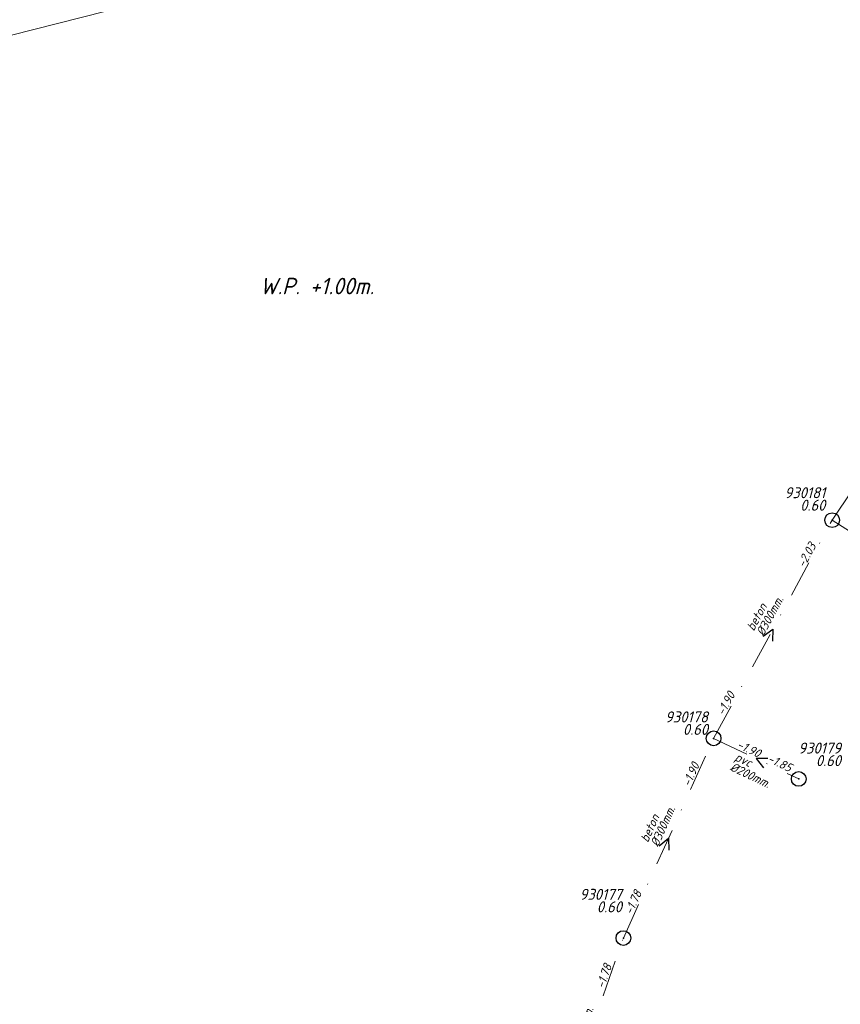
# Model space of a CAD drawing. Extents: x 148869 to 161638, y 453607 to 469810.
# Tile 661 of 1056: x 153554 to 153665, y 467904 to 468038. Entities that reach past the tile are written whole.
import ezdxf
from ezdxf.enums import TextEntityAlignment as Align

# ---------------------------------------------------------------- set-up
doc = ezdxf.new("R2010")
doc.units = 0
doc.header["$PDMODE"] = 32
doc.header["$PDSIZE"] = 2
doc.linetypes.add('RI-VWA', pattern=[11, 5, -3, 0, -3])
doc.layers.get('0').update_dxf_attribs({"linetype": 'CONTINUOUS'})
for name, color, linetype in [('B-OI-RI-BOB-T18-niet meenemen', 252, 'CONTINUOUS'), ('B-OI-RI-DIAMETER-T18-niet meenemen', 252, 'CONTINUOUS'), ('B-OI-RI-MATERIAAL-T18-niet meenemen', 252, 'CONTINUOUS'), ('B-OI-RI-STROOMRICHTING-S-niet meenemen', 252, 'CONTINUOUS'), ('B-OI-RI-VWA_PUTDEKSELHOOGTE-T25-niet meenemen', 252, 'CONTINUOUS'), ('B-OI-T50', 3, 'CONTINUOUS'), ('gs dwa', 252, 'CONTINUOUS')]:
    doc.layers.add(name, color=color, linetype=linetype)
doc.layers.add('B-OI-RI-VWA_TRANSPORTLEIDING-G-niet meenemen', color=252, linetype='RI-VWA', lineweight=18)
doc.layers.add('B-RO-VH-VERHARDING_OPEN-GV', color=251, linetype='CONTINUOUS', lineweight=18)
doc.styles.add('iso15', font='ISO.shx', dxfattribs={"oblique": 15})
doc.styles.add('NLCS-ISO-M750_CURSIEF', font='NLCS-ISO.ttf', dxfattribs={"oblique": 15})

# ---------------------------------------------------------------- blocks, each defined once
blk = doc.blocks.new('ACMAP_ANN_TEMPLATE_diam')
at = {"color": 0, "linetype": 'ByBlock', "style": 'iso15', "oblique": 15}
blk.add_attdef('diam', (0.5, -1.3), '', height=1.2, dxfattribs=at)
blk = doc.blocks.new('ACMAP_ANN_TEMPLATE_mat')
at = {"color": 0, "linetype": 'ByBlock', "style": 'iso15', "oblique": 15}
blk.add_attdef('mat', (0.5, 0.2), '', height=1.2, dxfattribs=at)
blk = doc.blocks.new('ACMAP_ANN_TEMPLATE_nap-l')
at = {"color": 0, "linetype": 'ByBlock', "style": 'iso15', "oblique": 15}
blk.add_attdef('nap-l', (3.3, 0.2), '', height=1.2, dxfattribs=at)
blk = doc.blocks.new('ACMAP_ANN_TEMPLATE_nap-r')
at = {"color": 0, "linetype": 'ByBlock', "style": 'iso15', "oblique": 15}
blk.add_attdef('nap-r', text='', height=1.2, dxfattribs=at).set_placement((-4.1, 0.2), align=Align.RIGHT)
blk = doc.blocks.new('ACMAP_ANN_TEMPLATE_puth-dwa')
at = {"color": 0, "linetype": 'ByBlock', "style": 'iso15', "oblique": 15}
blk.add_attdef('puth-dwa', text='', height=1.5, dxfattribs=at).set_placement((2.7, 1), align=Align.RIGHT)
blk = doc.blocks.new('ACMAP_ANN_TEMPLATE_putnr-dwa')
at = {"color": 0, "linetype": 'ByBlock', "style": 'iso15', "oblique": 15}
blk.add_attdef('putnr-dwa', text='', height=1.5, dxfattribs=at).set_placement((2.7, 2.7), align=Align.RIGHT)

msp = doc.modelspace()

# ---------------------------------------------------------------- linework, layer by layer
at = {"layer": 'B-OI-RI-STROOMRICHTING-S-niet meenemen'}
for points in [[(153654.9, 467954.03), (153656.22, 467954.96), (153656.17, 467953.35)], [(153655.56, 467937.35), (153653.95, 467937.32), (153654.94, 467936.05)], [(153640.76, 467925.46), (153642.01, 467926.48), (153642.07, 467924.87)]]:
    msp.add_lwpolyline(points, dxfattribs=at)
at = {"layer": 'B-OI-RI-VWA_TRANSPORTLEIDING-G-niet meenemen'}
for p, q in [((153664.3, 467969.82), (153679.16, 467992.02)), ((153648.15, 467940.09), (153664.3, 467969.82)), ((153664.3, 467969.82), (153678.22, 467960.97)), ((153635.87, 467912.87), (153648.15, 467940.09)), ((153648.15, 467940.09), (153659.75, 467934.55)), ((153625.78, 467884.03), (153635.87, 467912.87))]:
    msp.add_line(p, q, dxfattribs=at)
at = {"layer": 'B-RO-VH-VERHARDING_OPEN-GV', "flags": 128}
msp.add_lwpolyline([(153552.36, 468035.88), (153565.43, 468039.19), (153597.91, 468047.41)], dxfattribs=at)
at = {"layer": 'gs dwa'}
for p in [(153664.3, 467969.82), (153648.15, 467940.09), (153659.75, 467934.55), (153635.87, 467912.87)]:
    msp.add_point(p, dxfattribs=at)

# ---------------------------------------------------------------- block references
at = {"layer": 'B-OI-RI-BOB-T18-niet meenemen'}
ref = msp.add_blockref('ACMAP_ANN_TEMPLATE_nap-r', (153664.3, 467969.82), dxfattribs=dict(at, rotation=61.48820256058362))
ref.add_attrib('nap-r', '-2.03', dxfattribs={"layer": '0', "color": 0, "linetype": 'ByBlock', "height": 1.2, "rotation": 61.4882, "style": 'NLCS-ISO-M750_CURSIEF', "oblique": 15}).set_placement((153662.17, 467966.31), align=Align.RIGHT)
ref = msp.add_blockref('ACMAP_ANN_TEMPLATE_nap-l', (153648.15, 467940.09), dxfattribs=dict(at, rotation=61.48820256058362))
ref.add_attrib('nap-l', '-1.90', (153649.55, 467943.09), dxfattribs={"layer": '0', "color": 0, "linetype": 'ByBlock', "height": 1.2, "rotation": 61.4882, "style": 'NLCS-ISO-M750_CURSIEF', "oblique": 15})
ref = msp.add_blockref('ACMAP_ANN_TEMPLATE_nap-l', (153648.15, 467940.09), dxfattribs=dict(at, rotation=334.4715025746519))
ref.add_attrib('nap-l', '-1.90', (153651.21, 467938.85), dxfattribs={"layer": '0', "color": 0, "linetype": 'ByBlock', "height": 1.2, "rotation": 334.4715, "style": 'NLCS-ISO-M750_CURSIEF', "oblique": 15})
ref = msp.add_blockref('ACMAP_ANN_TEMPLATE_nap-r', (153662.07, 467933.52), dxfattribs=dict(at, rotation=334.4715025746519))
ref.add_attrib('nap-r', '-1.85', dxfattribs={"layer": '0', "color": 0, "linetype": 'ByBlock', "height": 1.2, "rotation": 334.4715, "style": 'NLCS-ISO-M750_CURSIEF', "oblique": 15}).set_placement((153658.45, 467935.47), align=Align.RIGHT)
ref = msp.add_blockref('ACMAP_ANN_TEMPLATE_nap-r', (153648.15, 467940.09), dxfattribs=dict(at, rotation=65.71801390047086))
ref.add_attrib('nap-r', '-1.90', dxfattribs={"layer": '0', "color": 0, "linetype": 'ByBlock', "height": 1.2, "rotation": 65.718, "style": 'NLCS-ISO-M750_CURSIEF', "oblique": 15}).set_placement((153646.28, 467936.43), align=Align.RIGHT)
ref = msp.add_blockref('ACMAP_ANN_TEMPLATE_nap-l', (153635.87, 467912.87), dxfattribs=dict(at, rotation=65.71801390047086))
ref.add_attrib('nap-l', '-1.78', (153637.04, 467915.96), dxfattribs={"layer": '0', "color": 0, "linetype": 'ByBlock', "height": 1.2, "rotation": 65.718, "style": 'NLCS-ISO-M750_CURSIEF', "oblique": 15})
ref = msp.add_blockref('ACMAP_ANN_TEMPLATE_nap-r', (153635.87, 467912.87), dxfattribs=dict(at, rotation=70.71703356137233))
ref.add_attrib('nap-r', '-1.78', dxfattribs={"layer": '0', "color": 0, "linetype": 'ByBlock', "height": 1.2, "rotation": 70.717, "style": 'NLCS-ISO-M750_CURSIEF', "oblique": 15}).set_placement((153634.33, 467909.07), align=Align.RIGHT)
at = {"layer": 'B-OI-RI-DIAMETER-T18-niet meenemen'}
ref = msp.add_blockref('ACMAP_ANN_TEMPLATE_diam', (153653.55, 467954.1), dxfattribs=dict(at, rotation=61.48820256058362))
ref.add_attrib('diam', '%%c300mm.', (153654.94, 467953.92), dxfattribs={"layer": '0', "color": 0, "linetype": 'ByBlock', "height": 1.2, "rotation": 61.4882, "style": 'NLCS-ISO-M750_CURSIEF', "oblique": 15})
ref = msp.add_blockref('ACMAP_ANN_TEMPLATE_diam', (153650.39, 467937.18), dxfattribs=dict(at, rotation=334.4715025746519))
ref.add_attrib('diam', '%%c200mm.', (153650.28, 467935.79), dxfattribs={"layer": '0', "color": 0, "linetype": 'ByBlock', "height": 1.2, "rotation": 334.4715, "style": 'NLCS-ISO-M750_CURSIEF', "oblique": 15})
ref = msp.add_blockref('ACMAP_ANN_TEMPLATE_diam', (153639.19, 467925.28), dxfattribs=dict(at, rotation=65.71801390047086))
ref.add_attrib('diam', '%%c300mm.', (153640.58, 467925.2), dxfattribs={"layer": '0', "color": 0, "linetype": 'ByBlock', "height": 1.2, "rotation": 65.718, "style": 'NLCS-ISO-M750_CURSIEF', "oblique": 15})
ref = msp.add_blockref('ACMAP_ANN_TEMPLATE_diam', (153628.53, 467897.68), dxfattribs=dict(at, rotation=70.71703356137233))
ref.add_attrib('diam', '%%c300mm.', (153629.92, 467897.72), dxfattribs={"layer": '0', "color": 0, "linetype": 'ByBlock', "height": 1.2, "rotation": 70.717, "style": 'NLCS-ISO-M750_CURSIEF', "oblique": 15})
at = {"layer": 'B-OI-RI-MATERIAAL-T18-niet meenemen'}
ref = msp.add_blockref('ACMAP_ANN_TEMPLATE_mat', (153653.55, 467954.1), dxfattribs=dict(at, rotation=61.48820256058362))
ref.add_attrib('mat', 'beton', (153653.62, 467954.63), dxfattribs={"layer": '0', "color": 0, "linetype": 'ByBlock', "height": 1.2, "rotation": 61.4882, "style": 'NLCS-ISO-M750_CURSIEF', "oblique": 15})
ref = msp.add_blockref('ACMAP_ANN_TEMPLATE_mat', (153650.39, 467937.18), dxfattribs=dict(at, rotation=334.4715025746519))
ref.add_attrib('mat', 'pvc', (153650.93, 467937.14), dxfattribs={"layer": '0', "color": 0, "linetype": 'ByBlock', "height": 1.2, "rotation": 334.4715, "style": 'NLCS-ISO-M750_CURSIEF', "oblique": 15})
ref = msp.add_blockref('ACMAP_ANN_TEMPLATE_mat', (153639.19, 467925.28), dxfattribs=dict(at, rotation=65.71801390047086))
ref.add_attrib('mat', 'beton', (153639.21, 467925.82), dxfattribs={"layer": '0', "color": 0, "linetype": 'ByBlock', "height": 1.2, "rotation": 65.718, "style": 'NLCS-ISO-M750_CURSIEF', "oblique": 15})
at = {"layer": 'B-OI-RI-VWA_PUTDEKSELHOOGTE-T25-niet meenemen'}
ref = msp.add_blockref('ACMAP_ANN_TEMPLATE_putnr-dwa', (153660.67, 467970.11), dxfattribs=at)
ref.add_attrib('putnr-dwa', '930181', dxfattribs={"layer": '0', "color": 0, "linetype": 'ByBlock', "height": 1.5, "style": 'NLCS-ISO-M750_CURSIEF', "oblique": 15}).set_placement((153663.37, 467972.81), align=Align.RIGHT)
ref = msp.add_blockref('ACMAP_ANN_TEMPLATE_puth-dwa', (153660.67, 467970.11), dxfattribs=at)
ref.add_attrib('puth-dwa', '0.60', dxfattribs={"layer": '0', "color": 0, "linetype": 'ByBlock', "height": 1.5, "style": 'NLCS-ISO-M750_CURSIEF', "oblique": 15}).set_placement((153663.37, 467971.11), align=Align.RIGHT)
ref = msp.add_blockref('ACMAP_ANN_TEMPLATE_putnr-dwa', (153644.69, 467939.56), dxfattribs=at)
ref.add_attrib('putnr-dwa', '930178', dxfattribs={"layer": '0', "color": 0, "linetype": 'ByBlock', "height": 1.5, "style": 'NLCS-ISO-M750_CURSIEF', "oblique": 15}).set_placement((153647.39, 467942.26), align=Align.RIGHT)
ref = msp.add_blockref('ACMAP_ANN_TEMPLATE_puth-dwa', (153644.69, 467939.56), dxfattribs=at)
ref.add_attrib('puth-dwa', '0.60', dxfattribs={"layer": '0', "color": 0, "linetype": 'ByBlock', "height": 1.5, "style": 'NLCS-ISO-M750_CURSIEF', "oblique": 15}).set_placement((153647.39, 467940.56), align=Align.RIGHT)
ref = msp.add_blockref('ACMAP_ANN_TEMPLATE_putnr-dwa', (153662.8, 467935.31), dxfattribs=at)
ref.add_attrib('putnr-dwa', '930179', dxfattribs={"layer": '0', "color": 0, "linetype": 'ByBlock', "height": 1.5, "style": 'NLCS-ISO-M750_CURSIEF', "oblique": 15}).set_placement((153665.5, 467938.01), align=Align.RIGHT)
ref = msp.add_blockref('ACMAP_ANN_TEMPLATE_puth-dwa', (153662.8, 467935.31), dxfattribs=at)
ref.add_attrib('puth-dwa', '0.60', dxfattribs={"layer": '0', "color": 0, "linetype": 'ByBlock', "height": 1.5, "style": 'NLCS-ISO-M750_CURSIEF', "oblique": 15}).set_placement((153665.5, 467936.31), align=Align.RIGHT)
ref = msp.add_blockref('ACMAP_ANN_TEMPLATE_putnr-dwa', (153632.97, 467915.38), dxfattribs=at)
ref.add_attrib('putnr-dwa', '930177', dxfattribs={"layer": '0', "color": 0, "linetype": 'ByBlock', "height": 1.5, "style": 'NLCS-ISO-M750_CURSIEF', "oblique": 15}).set_placement((153635.67, 467918.08), align=Align.RIGHT)
ref = msp.add_blockref('ACMAP_ANN_TEMPLATE_puth-dwa', (153632.97, 467915.38), dxfattribs=at)
ref.add_attrib('puth-dwa', '0.60', dxfattribs={"layer": '0', "color": 0, "linetype": 'ByBlock', "height": 1.5, "style": 'NLCS-ISO-M750_CURSIEF', "oblique": 15}).set_placement((153635.67, 467916.38), align=Align.RIGHT)

# ---------------------------------------------------------------- texts
at = {"layer": 'B-OI-T50', "style": 'NLCS-ISO-M750_CURSIEF', "oblique": 15}
msp.add_text('W.P. +1.00m.', height=2.25, dxfattribs=at).set_placement((153586.37, 468000.6))

doc.saveas('drawing.dxf')
